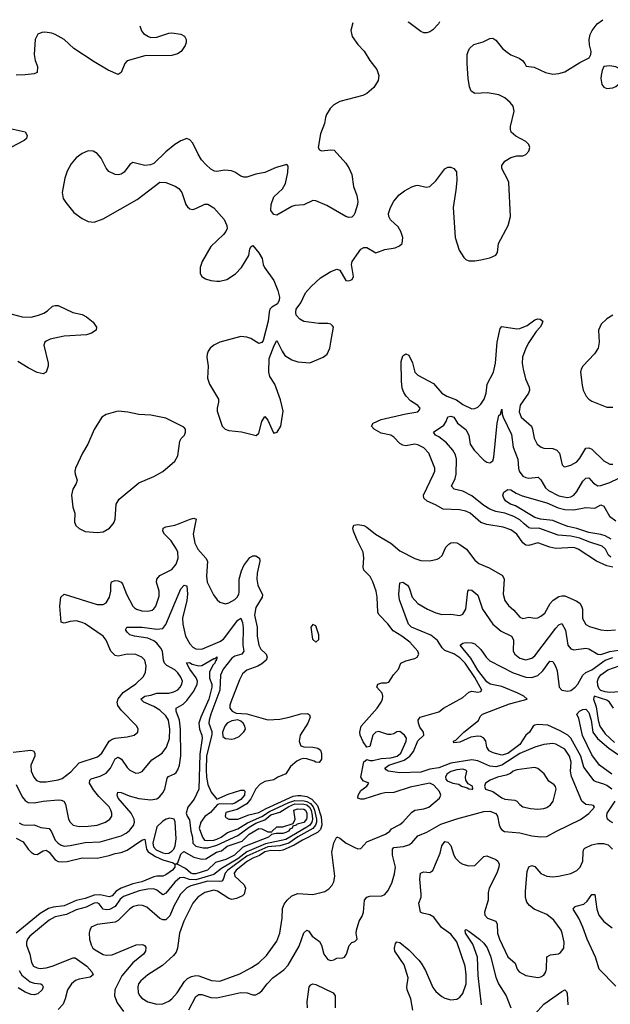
# Model space of a CAD drawing. Header units: inches. Extents: x 1771504 to 1971212, y 471788 to 643615.
# Tile 478 of 587: x 1870734 to 1874673, y 636795 to 643362. Entities that reach past the tile are written whole.
import ezdxf

# ---------------------------------------------------------------- set-up
doc = ezdxf.new("R2010")
doc.units = ezdxf.units.IN
doc.header["$MEASUREMENT"] = 0
doc.layers.add('B8673', color=7, linetype='Continuous')
doc.layers.add('B8674', color=7, linetype='Continuous')

msp = doc.modelspace()

# ---------------------------------------------------------------- linework, layer by layer
at = {"layer": 'B8673', "color": 5}
for points, elevation in [([(1870690, 638475.7), (1870808.9, 638488.9), (1870825.7, 638485.7), (1870835.3, 638470), (1870834.4, 638450), (1870808, 638390), (1870810.4, 638349.6), (1870828.1, 638310), (1870847, 638287), (1870870, 638278.4), (1870910, 638279.1), (1870990, 638292.2), (1871018.3, 638301.7), (1871076, 638344), (1871130, 638404.6), (1871254.2, 638445.8), (1871282.2, 638470), (1871330, 638548.6), (1871350, 638563.2), (1871370, 638569.5), (1871450, 638577.6), (1871497.2, 638590), (1871522.7, 638610), (1871524.5, 638630), (1871514.5, 638650), (1871410, 638755.8), (1871387.8, 638787.8), (1871384.3, 638810), (1871390, 638831), (1871424.8, 638875.2), (1871510, 638932.7), (1871560, 638980), (1871572.4, 639010), (1871578, 639050), (1871569.8, 639090), (1871550, 639110.6), (1871510, 639126.9), (1871450.1, 639129.9), (1871390, 639115.6), (1871370, 639121), (1871341.9, 639150), (1871310, 639223.1), (1871290, 639249.8), (1871170, 639332.2), (1871150, 639341.5), (1871110, 639351.6), (1871070, 639347.9), (1871030, 639335.8), (1871010, 639343.7), (1871002.6, 639450), (1871009.8, 639510), (1871030, 639530.3), (1871250, 639462.2), (1871290, 639461.8), (1871310, 639473.4), (1871332.2, 639510), (1871341.8, 639550), (1871341.2, 639590), (1871347.6, 639612.4), (1871370, 639622), (1871390, 639619.7), (1871410.8, 639610.8), (1871419.3, 639599.3), (1871446.4, 639530), (1871490, 639450.3), (1871499.8, 639439.8), (1871512.7, 639430), (1871550, 639419.8), (1871590, 639416.8), (1871616.9, 639423.1), (1871630, 639431.8), (1871641.8, 639450), (1871663.9, 639516.1), (1871663.7, 639550), (1871646.4, 639610), (1871649, 639631), (1871670, 639655), (1871750, 639695), (1871777.2, 639730), (1871790.9, 639770), (1871788.7, 639810), (1871779.9, 639830), (1871745.6, 639885.6), (1871699.1, 639930), (1871688.8, 639950), (1871692, 639970), (1871710, 639979), (1871770, 639990.2), (1871794.4, 640000)], 380), ([(1871104.3, 640000), (1871108.5, 639988.5), (1871130, 639967.3), (1871170, 639948), (1871250, 639940.5), (1871290, 639946), (1871332.7, 639970), (1871357, 640000)], 420), ([(1871904.7, 640000), (1871891.5, 639930), (1871902.6, 639870), (1871921.9, 639830), (1871976.6, 639770), (1871986.3, 639750), (1871979.7, 639650), (1871985, 639610), (1872026.6, 639526.6), (1872052.3, 639492.3), (1872070, 639477.6), (1872106.6, 639466.6), (1872130, 639471.4), (1872170, 639495.2), (1872184.1, 639510), (1872195.8, 639530), (1872197.5, 639542.5), (1872197.7, 639630), (1872214, 639686), (1872230, 639721.5), (1872270, 639773.8), (1872290, 639785.5), (1872310, 639784.9), (1872332.6, 639770), (1872335.2, 639750), (1872317.2, 639670), (1872314.7, 639630), (1872322.1, 639590), (1872353.8, 639526.2), (1872351.9, 639510), (1872310, 639440.4), (1872301.3, 639390), (1872317.9, 639310), (1872318.1, 639250), (1872328.3, 639190), (1872343, 639163), (1872377.2, 639130), (1872385.4, 639110), (1872377.5, 639090), (1872350, 639065.2), (1872323.1, 639050), (1872250, 639022.9), (1872220.3, 638999.7), (1872200.4, 638959.6), (1872142.7, 638810), (1872136.5, 638790), (1872136.5, 638770), (1872150.2, 638750.2), (1872177.2, 638737.2), (1872250, 638731.2), (1872390, 638692.6), (1872470, 638696.3), (1872531.2, 638708.8), (1872610, 638732.5), (1872654.3, 638734.3), (1872666.3, 638726.3), (1872671.9, 638710), (1872655.9, 638670), (1872603.9, 638590), (1872599.1, 638550), (1872604.1, 638530), (1872610, 638519.5), (1872630, 638511.4), (1872690.2, 638510.2), (1872723.6, 638503.6), (1872739.5, 638490), (1872748, 638468), (1872746, 638430), (1872732.5, 638407.5), (1872710, 638409), (1872697.1, 638417.1), (1872650, 638430.9), (1872630, 638433.5), (1872610, 638428.7), (1872583.5, 638416.5), (1872539.7, 638380.3), (1872510, 638331.5), (1872456, 638310), (1872428.5, 638291.5), (1872370, 638280.5), (1872337.8, 638262.2), (1872308.6, 638231.4), (1872275, 638165), (1872248, 638132), (1872185.4, 638094.6), (1872110, 638072.9), (1872103.6, 638050), (1872110, 638040.9), (1872130, 638029.6), (1872190.1, 638030.1), (1872261.9, 638058.1), (1872330, 638073.2), (1872378.7, 638101.3), (1872558.3, 638181.7), (1872590, 638188), (1872610, 638186.7), (1872650, 638180.1), (1872683.4, 638163.4), (1872720.2, 638120.2), (1872744, 638044), (1872748.3, 637990), (1872739.3, 637960.7), (1872719.8, 637940.2), (1872619.3, 637890), (1872564.1, 637855.9), (1872490, 637822.2), (1872470, 637818.8), (1872410, 637821.4), (1872370, 637810.6), (1872332.9, 637787.1), (1872288.9, 637770), (1872254.4, 637750), (1872178.4, 637690), (1872164.6, 637670), (1872169.6, 637650), (1872231, 637591), (1872239.8, 637570), (1872232.3, 637530), (1872221.1, 637518.9), (1872179.1, 637500.9), (1872150, 637494.3), (1872130, 637499.9), (1872053.8, 637550), (1872030, 637554.8), (1871970, 637541.1), (1871923.2, 637510), (1871890, 637469.8), (1871829, 637350), (1871800.9, 637270), (1871786.5, 637170), (1871778.1, 637141.9), (1871760.3, 637119.7), (1871687, 637053), (1871588, 636992), (1871541.2, 636950), (1871527.5, 636930), (1871522, 636910), (1871524.7, 636870), (1871535.5, 636850), (1871550, 636835.5), (1871590, 636810.2), (1871650, 636795), (1871690, 636797.1), (1871730, 636815), (1871750, 636830.2), (1871783.7, 636870), (1871834.4, 636945.6), (1871854.4, 636965.6), (1871879.1, 636981), (1871910, 636987.3), (1871930, 636985.3), (1872014.3, 636954.3), (1872070, 636948.6), (1872202.7, 636997.3), (1872280.7, 637039.3), (1872328.4, 637071.6), (1872380.9, 637119.1), (1872450, 637215.3), (1872469.9, 637270.1), (1872483.9, 637370), (1872487, 637433), (1872497.6, 637462.4), (1872518, 637490), (1872550, 637517.3), (1872590, 637532.9), (1872690, 637526.5), (1872770, 637547.6), (1872795.7, 637564.3), (1872818, 637590), (1872830, 637610.6), (1872835.6, 637650), (1872816, 637810), (1872828.9, 637871.1), (1872850, 637911), (1872870, 637902.4), (1872910.4, 637870), (1872970, 637840.2), (1872990, 637831.3), (1873010, 637834.6), (1873050, 637878.5), (1873174.7, 637930), (1873202.9, 637950), (1873214.3, 637965.7), (1873270, 637993.4), (1873290, 638008.8), (1873346.8, 638073.2), (1873369.9, 638090.1), (1873430, 638098.6), (1873461.6, 638110), (1873532.9, 638170), (1873542.6, 638190), (1873534.9, 638214.9), (1873496.9, 638256.9), (1873469.7, 638269.7), (1873338, 638242), (1873230, 638207.7), (1873170, 638205.3), (1873140.6, 638199.4), (1873030, 638161.7), (1873010, 638162), (1872989.8, 638170), (1872992.3, 638190), (1873010, 638221.1), (1873049.3, 638250), (1873062.7, 638270), (1873024.2, 638284.2), (1873009.9, 638309.9), (1873030, 638410.7), (1873050, 638427), (1873070, 638420.3), (1873090, 638419.7), (1873145, 638435), (1873210, 638438.6), (1873251.2, 638450), (1873276.9, 638470), (1873312.3, 638550), (1873312.9, 638570), (1873301.2, 638590), (1873270, 638613.7), (1873250, 638611.1), (1873230, 638598.5), (1873210, 638593.2), (1873190, 638595), (1873130, 638613.6), (1873110, 638609.7), (1873090.3, 638590), (1873070, 638514), (1873050, 638509.2), (1873024.1, 638544.1), (1873005.3, 638590), (1873003.5, 638610), (1873010.9, 638649.1), (1873117.4, 638770), (1873145.1, 638810), (1873153.3, 638830), (1873156.3, 638850), (1873151.2, 638870), (1873115.5, 638910), (1873122.2, 638930), (1873150, 638939.1), (1873181.4, 638938.6), (1873196.6, 638943.4), (1873227.2, 638992.8), (1873260.5, 639030), (1873277, 639070), (1873310, 639085.3), (1873370, 639100.2), (1873386, 639110), (1873395.3, 639130), (1873388.5, 639150), (1873335.4, 639210), (1873283.7, 639250), (1873225.8, 639285.8), (1873190, 639331.3), (1873130, 639394.3), (1873122.2, 639410), (1873119, 639510), (1873110.7, 639550), (1873090, 639613.3), (1873071.6, 639648.4), (1873028.9, 639690), (1873024.3, 639710), (1873029.9, 639770), (1873025.6, 639810), (1872984.2, 639890), (1872959.8, 639950), (1872955.1, 639970), (1872962.7, 639990), (1872990, 639995.6), (1873030, 639988.9), (1873050, 639977.8), (1873106.5, 639930), (1873210, 639870.2), (1873270, 639819.2), (1873370, 639769.1), (1873410, 639755.2), (1873468.4, 639751.6), (1873517.5, 639762.5), (1873532.3, 639770), (1873551, 639789), (1873576.6, 639843.4), (1873595.8, 639864.2), (1873610, 639871.7), (1873630, 639874.3), (1873650, 639871.5), (1873670, 639862), (1873714.6, 639830), (1873770, 639757.6), (1873795.4, 639735.4), (1873865.5, 639705.5), (1873953.6, 639653.6), (1873964.5, 639630), (1873958.3, 639530), (1873968.9, 639488.9), (1873993.6, 639453.6), (1874030, 639423.2), (1874070, 639376.9), (1874090, 639367.1), (1874130, 639377.4), (1874170, 639370.3), (1874190, 639372.9), (1874210, 639382.7), (1874235.9, 639404.1), (1874271.8, 639468.2), (1874290.8, 639490), (1874330, 639514.3), (1874350, 639520.1), (1874370, 639519.8), (1874445.7, 639485.7), (1874470, 639469.2), (1874481.7, 639450), (1874486.6, 639430), (1874488.3, 639368.3), (1874510, 639328.8), (1874534.1, 639314.1), (1874610, 639292.3), (1874651.7, 639288.3), (1874707.7, 639292.3)], 380), ([(1874690, 639710.5), (1874650, 639719.4), (1874580.4, 639750), (1874457.7, 639830), (1874430, 639840.6), (1874310, 639835.4), (1874270, 639844.6), (1874190, 639872.5), (1874130, 639855), (1874110, 639857.7), (1874090, 639873), (1874049.9, 639930), (1874010, 639959.9), (1873957.8, 639977.8), (1873850, 639995.4), (1873835, 640000)], 380), ([(1874676.6, 639776.6), (1874661.5, 639790), (1874641, 639830), (1874619.3, 639850), (1874530, 639878.5), (1874470, 639904.5), (1874410, 639916.2), (1874324.7, 639924.7), (1874195.1, 639970), (1874150, 639968.7), (1874130, 639972.9), (1874099.4, 640000)], 360), ([(1874678, 639898), (1874639.5, 639919.5), (1874610, 639928.5), (1874530, 639941), (1874450, 639968.5), (1874390, 639980.7), (1874342.5, 640000)], 340), ([(1870710, 638260.2), (1870750, 638178.4), (1870770, 638152.8), (1870790, 638140.2), (1870830, 638137.3), (1870890.2, 638150.2), (1870990, 638158), (1871010, 638156.9), (1871028.4, 638148.4), (1871039.2, 638130), (1871059.2, 638030), (1871070.1, 638010.1), (1871090.5, 637990), (1871130, 637980.2), (1871190, 637982.8), (1871250.4, 637989.5), (1871307.6, 638010), (1871335.1, 638030), (1871348.3, 638050), (1871348.6, 638070), (1871342.5, 638090), (1871330, 638111.7), (1871261.1, 638181.1), (1871225.6, 638225.6), (1871200.7, 638270), (1871201.4, 638290), (1871210, 638298.6), (1871270, 638316.6), (1871310, 638337.1), (1871340.8, 638370), (1871370, 638431.3), (1871390, 638442.3), (1871414.2, 638430), (1871450, 638374.3), (1871470, 638355.2), (1871510, 638335.6), (1871530, 638337.7), (1871552.2, 638347.8), (1871615.8, 638424.1), (1871685.1, 638470), (1871712.4, 638510), (1871732.9, 638567.1), (1871736.2, 638630), (1871726.4, 638690), (1871710, 638717.5), (1871670, 638757.3), (1871630, 638780.7), (1871561.3, 638810), (1871542.7, 638830), (1871569.6, 638850), (1871610, 638855.8), (1871650, 638869.2), (1871730, 638869.6), (1871762.1, 638877.9), (1871788.1, 638891.9), (1871805, 638910), (1871816, 638930), (1871819.1, 638950), (1871810, 638977.3), (1871790, 639005.7), (1871770, 639024.5), (1871714.8, 639054.8), (1871699.4, 639070), (1871692.5, 639090), (1871685.9, 639150), (1871676.7, 639170), (1871650, 639203), (1871630, 639218), (1871590, 639236), (1871499, 639250), (1871470, 639259.1), (1871450, 639277), (1871441.3, 639290), (1871442.3, 639297.7), (1871449.2, 639310), (1871469, 639311), (1871550.6, 639309.4), (1871650, 639295.7), (1871690, 639301.3), (1871710, 639327.7), (1871810, 639566.4), (1871830.5, 639590.5), (1871850, 639584.7), (1871854.3, 639530), (1871848.3, 639488.3), (1871819.3, 639370), (1871821.5, 639330), (1871841, 639250), (1871870, 639199.2), (1871890, 639176.6), (1871910, 639165.7), (1871950, 639163.6), (1872070, 639214.3), (1872093, 639230), (1872190, 639356.3), (1872210, 639370.3), (1872220.5, 639340.5), (1872225.4, 639305.4), (1872222.4, 639190), (1872228.7, 639150), (1872215.3, 639130), (1872170, 639116.6), (1872150, 639104.3), (1872090.6, 639030), (1872074.1, 638990), (1872069.7, 638890), (1872008.8, 638730), (1871997.7, 638690), (1871995.5, 638670), (1872014.6, 638614.6), (1872014.9, 638594.9), (1871979.4, 638450), (1871977.6, 638357.6), (1871979.7, 638310), (1871990, 638259.5), (1872010.3, 638210), (1872050, 638163), (1872123.6, 638196.4), (1872210, 638223.9), (1872230, 638222.3), (1872235.3, 638215.3), (1872234.2, 638190), (1872210, 638161.3), (1872170, 638135.9), (1872150, 638129.7), (1872068.5, 638131.5), (1872052.7, 638127.3), (1872005.7, 638074.3), (1871970, 638047.3), (1871942.5, 638010), (1871930.8, 637970), (1871953, 637910), (1871967.8, 637890), (1871986.1, 637886.1), (1872029.6, 637890), (1872050, 637896.7), (1872078.1, 637910), (1872120.1, 637939.9), (1872190, 637964.3), (1872254.6, 638005.4), (1872350, 638047.2), (1872399.9, 638080.1), (1872530, 638140), (1872570, 638152.8), (1872631.3, 638151.3), (1872650, 638147.9), (1872674.5, 638134.5), (1872692.5, 638112.5), (1872701.4, 638090), (1872713.1, 638030), (1872712.6, 638010), (1872706.6, 637990), (1872690, 637966.6), (1872590, 637910.5), (1872530, 637870.4), (1872470, 637850.8), (1872390, 637845.9), (1872250, 637782.5), (1872123, 637690), (1872104.7, 637670), (1872092.1, 637627.9), (1872083.1, 637616.9), (1872066.5, 637613.5), (1871990, 637615.8), (1871876, 637584), (1871848.6, 637571.4), (1871806.9, 637530), (1871761.6, 637450), (1871735, 637385), (1871710, 637358.8), (1871690, 637357.2), (1871670, 637366), (1871582.5, 637442.5), (1871553.7, 637453.7), (1871530, 637455.6), (1871493.7, 637446.3), (1871470, 637432), (1871390, 637353.7), (1871370, 637341.6), (1871250, 637327.6), (1871211.3, 637308.7), (1871201.7, 637290), (1871198.5, 637270), (1871200.7, 637230), (1871210.2, 637190.2), (1871223.1, 637170), (1871237.9, 637157.9), (1871290, 637127.5), (1871310, 637122), (1871350, 637125.3), (1871510.2, 637190.2), (1871552.8, 637192.8), (1871567.4, 637187.4), (1871576.3, 637176.3), (1871574, 637150), (1871559.6, 637130), (1871488.1, 637071.9), (1871415.1, 636984.9), (1871368.6, 636890), (1871366.7, 636850), (1871383.8, 636803.8), (1871426.1, 636746.1)], 360), ([(1871862, 636758), (1871910, 636845.5), (1871930, 636859.3), (1871950, 636859.1), (1872010, 636840.1), (1872050, 636837.5), (1872210, 636873.5), (1872250.9, 636870.9), (1872290, 636858), (1872310, 636857.6), (1872330, 636868.2), (1872350, 636885.3), (1872384.1, 636930), (1872422.2, 636970), (1872495.5, 637024.5), (1872524.4, 637055.6), (1872598.5, 637181.5), (1872629.1, 637270.9), (1872650, 637288), (1872661.6, 637281.6), (1872685.3, 637250), (1872734.3, 637214.3), (1872748, 637188), (1872763, 637130), (1872790, 637093.4), (1872810, 637085.6), (1872830, 637090.3), (1872850, 637102.4), (1872890, 637104.1), (1872899.7, 637110), (1872914, 637130), (1872932.3, 637187.7), (1872950, 637206), (1872970, 637213.4), (1872984.5, 637230), (1872978.7, 637270), (1872981.3, 637290), (1872998.4, 637350), (1873018, 637382), (1873028, 637410), (1873033.6, 637490), (1873050, 637508.2), (1873070, 637516.4), (1873150, 637518.7), (1873170, 637526.7), (1873190, 637550.5), (1873216.4, 637603.6), (1873234.5, 637665.5), (1873240.2, 637710), (1873219.8, 637790), (1873221, 637830), (1873230, 637840.3), (1873292.9, 637847.1), (1873330, 637858), (1873348.3, 637871.7), (1873390, 637917.6), (1873450, 637943.6), (1873543.1, 637996.9), (1873650, 638032.7), (1873830, 638081.2), (1873870, 638082.5), (1873910, 638066.9), (1873921.3, 638050), (1873932.3, 637992.3), (1873941.3, 637970), (1873950, 637958), (1873967.1, 637947.1), (1874070, 637938.6), (1874150, 637918.3), (1874208.9, 637911.1), (1874250, 637913.4), (1874313.3, 637950), (1874473.3, 638026.7), (1874530, 638067.2), (1874567, 638110), (1874560.2, 638120.2), (1874550, 638123.6), (1874510, 638126.4), (1874483.1, 638150), (1874413.2, 638313.2), (1874407.4, 638350), (1874412.7, 638410), (1874400.5, 638450), (1874370, 638495.4), (1874310, 638529.9), (1874290, 638533), (1874230, 638526.8), (1874169.7, 638510.3), (1874070, 638467), (1873950, 638390.5), (1873910, 638379), (1873870, 638382.7), (1873790, 638419.3), (1873750, 638424.1), (1873610, 638403.9), (1873530, 638371.6), (1873470, 638363.9), (1873410, 638343.1), (1873270, 638339.2), (1873191.6, 638350), (1873177.6, 638357.6), (1873169.9, 638370), (1873194.9, 638390), (1873297.7, 638422.3), (1873335.7, 638450), (1873359.5, 638480.5), (1873390, 638551.7), (1873429.5, 638590), (1873426.6, 638610), (1873403, 638643), (1873393.6, 638670), (1873392, 638690), (1873406, 638710), (1873530, 638744.9), (1873561.2, 638770), (1873690, 638840.9), (1873730, 638876.5), (1873750, 638882.8), (1873790, 638875.5), (1873810, 638880.3), (1873816.2, 638890), (1873770, 638974.9), (1873703.9, 639070), (1873670, 639105.9), (1873630, 639132.3), (1873570, 639153.7), (1873551.4, 639171.4), (1873520.8, 639220.9), (1873476.4, 639256.4), (1873347.8, 639310), (1873327.1, 639330), (1873267.2, 639492.8), (1873262.3, 639530), (1873270, 639606), (1873290, 639610.3), (1873320.3, 639590), (1873332.2, 639572.2), (1873352.6, 639510), (1873388.4, 639468.4), (1873454, 639430), (1873510, 639406.2), (1873550, 639395.5), (1873610, 639396.8), (1873670, 639388.2), (1873690, 639396), (1873710, 639430.7), (1873722, 639550), (1873730, 639559.5), (1873750, 639556.1), (1873790, 639523.1), (1873821.4, 639430), (1873890, 639329.2), (1873944.4, 639284.4), (1874014.3, 639250), (1874026.5, 639226.5), (1874026, 639150), (1874036.5, 639130), (1874070, 639102.2), (1874110, 639092.6), (1874150, 639104), (1874170, 639118.4), (1874310, 639303), (1874330, 639326.4), (1874350, 639334.3), (1874373.3, 639290), (1874390.1, 639190.1), (1874410, 639166), (1874430, 639157.8), (1874510, 639169.4), (1874530, 639165.5), (1874590, 639130.4), (1874610, 639128.5), (1874670, 639148.1), (1874814.7, 639170)], 360), ([(1874682.8, 638230), (1874650, 638253.4), (1874630, 638263.8), (1874577.6, 638277.6), (1874565.6, 638285.6), (1874496.3, 638376.3), (1874476.8, 638450), (1874410, 638569.2), (1874390, 638589.2), (1874339.5, 638619.5), (1874257.1, 638657.1), (1874190, 638661.5), (1874170, 638657.2), (1874159.3, 638650), (1874134, 638610), (1874110, 638588.9), (1874070, 638527.4), (1873990, 638468.3), (1873950, 638457), (1873890.9, 638470.9), (1873865.6, 638485.6), (1873848.8, 638510), (1873842.4, 638550), (1873829.2, 638570), (1873810, 638580.6), (1873790, 638583.7), (1873742.9, 638577.1), (1873670, 638543.7), (1873630, 638538), (1873627, 638550), (1873643.8, 638556.2), (1873696.1, 638610), (1873793, 638687), (1873805.8, 638714.2), (1873819.7, 638730), (1874000.4, 638799.6), (1874118, 638830), (1874096.1, 638850), (1874055.9, 638870), (1873950, 638913.8), (1873870.9, 638930), (1873850, 638944.8), (1873790, 639023.9), (1873743.1, 639103.1), (1873672.7, 639190), (1873690, 639203), (1873710, 639208.2), (1873750, 639206), (1873770, 639199.3), (1873810, 639160.4), (1873844, 639110), (1873870, 639085.5), (1874025.2, 639005.2), (1874110, 638977.5), (1874150, 638974.2), (1874190, 638988.1), (1874221.8, 639018.2), (1874270, 639083.2), (1874290, 639080.9), (1874308.4, 639050), (1874319.1, 639019.1), (1874332, 638910), (1874350, 638889.5), (1874390, 638882.1), (1874410, 638887.2), (1874438.5, 638910), (1874455.3, 638930), (1874490, 638989.1), (1874510, 639006.7), (1874550, 639024.5), (1874639.1, 639090), (1874690, 639107.4)], 340), ([(1870730, 638005), (1870750, 637993.6), (1870770, 637988.9), (1870830.8, 637990.8), (1870874.4, 637974.4), (1870930, 637968.1), (1870945.5, 637945.5), (1870970.8, 637890), (1870990, 637868.8), (1871010, 637855.9), (1871030, 637850.1), (1871070, 637853.2), (1871170, 637873), (1871270, 637878.2), (1871410, 637917.8), (1871444, 637936), (1871465.9, 637954.1), (1871492.8, 637987.2), (1871499.2, 638010), (1871497.8, 638030), (1871477.6, 638070), (1871391.5, 638170), (1871384.9, 638190), (1871389.8, 638210), (1871410, 638207.5), (1871465, 638185), (1871530, 638168.3), (1871610, 638158.4), (1871650, 638165.4), (1871670, 638180.2), (1871690, 638204.7), (1871702, 638230), (1871717.9, 638302.1), (1871726.4, 638313.6), (1871767.7, 638332.3), (1871778.4, 638341.6), (1871790, 638357.4), (1871799.6, 638390), (1871808.1, 638451.9), (1871805.9, 638630), (1871799.3, 638690), (1871778.3, 638750), (1871778.2, 638770), (1871824.1, 638795.9), (1871850, 638821.9), (1871896.5, 638883.5), (1871918.9, 638930), (1871919.1, 638950), (1871911.2, 638971.2), (1871868.9, 639030), (1871846.8, 639073.2), (1871866.1, 639073.9), (1871884.2, 639064.1), (1871930, 639052.2), (1871950, 639055), (1872030, 639101.7), (1872038.9, 639101.1), (1872050, 639111.6), (1872050, 639098), (1872044.7, 639095.3), (1872048.2, 639090), (1872038, 639082), (1872034.8, 639070), (1872022.8, 639057.2), (1872001.2, 639010), (1872000.7, 638970), (1872014.9, 638930), (1872015.4, 638910), (1871995.2, 638830), (1871942.6, 638710), (1871929.8, 638670), (1871932.8, 638630), (1871948.8, 638590), (1871951.2, 638570), (1871936.2, 638463.8), (1871928.3, 638230), (1871896.8, 638163.2), (1871856.4, 638110), (1871844.5, 638070), (1871850.2, 638050.2), (1871866, 638026), (1871874.7, 637950), (1871887.1, 637910), (1871890, 637868.6), (1871908.4, 637848.4), (1871957.2, 637837.2), (1871990, 637837.8), (1872050, 637856.2), (1872190, 637919.6), (1872264.9, 637975.1), (1872310, 638002.3), (1872370, 638024.5), (1872410, 638057.5), (1872470, 638076.4), (1872530, 638114.1), (1872570, 638131), (1872630, 638129.9), (1872650, 638124), (1872667.5, 638110), (1872677.5, 638090), (1872685.2, 638054.8), (1872686.8, 638030), (1872682, 638010), (1872668.4, 637990), (1872650, 637976), (1872510, 637892.9), (1872374.4, 637865.6), (1872248.9, 637811.1), (1872190, 637764.7), (1872079.2, 637700.8), (1872030, 637661.2), (1871910, 637624.9), (1871867.2, 637627.2), (1871830, 637639.9), (1871802.7, 637637.3), (1871770, 637609.4), (1871710, 637534.7), (1871690, 637525.8), (1871650, 637556.4), (1871630, 637564.1), (1871590, 637562.5), (1871530.7, 637550.7), (1871426.6, 637513.4), (1871405.2, 637494.8), (1871370, 637446.6), (1871333, 637427), (1871310, 637424.4), (1871291.1, 637430), (1871264.3, 637464.3), (1871250, 637471), (1871230, 637469.5), (1871177.1, 637442.9), (1871110, 637424.8), (1871046.1, 637393.9), (1870970, 637378.4), (1870930, 637356), (1870802.7, 637250), (1870787.3, 637230), (1870779.8, 637210), (1870780.1, 637190), (1870801, 637130), (1870813.6, 637073.6), (1870827.5, 637050), (1870850, 637037.5), (1870870, 637033.1), (1870910, 637036.9), (1870950, 637048.5), (1871090, 637105.1), (1871103.6, 637103.6), (1871181.2, 637050), (1871216.1, 637010), (1871224.4, 636990), (1871204.7, 636975.3), (1871130, 636962.8), (1871107.5, 636952.5), (1871078.9, 636930), (1871052.4, 636890), (1871038.2, 636830), (1871024.6, 636795.4), (1870990, 636760.3)], 340), ([(1874770, 638881.1), (1874670, 638874.1), (1874638, 638878), (1874610, 638887.8), (1874599.3, 638899.3), (1874590, 638920.8), (1874588.5, 638950), (1874594.4, 638970), (1874608.8, 638991.2), (1874655.2, 639024.8), (1874770, 639066.3)], 320), ([(1874693.7, 638770), (1874668.5, 638810), (1874650, 638822.9), (1874565.7, 638850), (1874559.8, 638830), (1874578.5, 638778.5), (1874592, 638690), (1874604, 638650), (1874639.4, 638599.4), (1874700.6, 638540.6)], 340), ([(1874682.5, 638330), (1874601.5, 638390), (1874550, 638458.4), (1874486.7, 638586.7), (1874461.9, 638701.9), (1874449.7, 638730), (1874468.3, 638750), (1874490, 638760.9), (1874510, 638762.2), (1874530, 638741.2), (1874544.5, 638690), (1874556.1, 638610), (1874586.7, 638566.7), (1874663.4, 638503.4), (1874770, 638428.7)], 320), ([(1874690, 638004.8), (1874670, 638015.1), (1874655, 638030), (1874648.7, 638050), (1874651.9, 638070), (1874706.3, 638150)], 340), ([(1870710, 637903.3), (1870758, 637878), (1870790.1, 637830), (1870810, 637809.1), (1870830, 637796.9), (1870850, 637793.5), (1870890, 637818.3), (1870910, 637823.7), (1870930, 637808.7), (1870970, 637758.6), (1870990, 637747.9), (1871010, 637744.1), (1871050, 637747.8), (1871150, 637771.1), (1871250, 637770.1), (1871330, 637786.9), (1871370, 637801.2), (1871410, 637806.5), (1871450, 637823.1), (1871550, 637890.1), (1871570, 637895.2), (1871579.4, 637830), (1871591.1, 637811.1), (1871639.4, 637779.4), (1871690, 637757.5), (1871758.1, 637738.1), (1871769.2, 637730), (1871768.8, 637710), (1871754, 637690), (1871710, 637657.3), (1871690, 637648.6), (1871650, 637649.4), (1871630, 637644.8), (1871550, 637612.1), (1871490, 637597.1), (1871410, 637569.4), (1871378.6, 637550), (1871350, 637519.1), (1871330, 637510.6), (1871270, 637523.6), (1871230, 637522.3), (1871170, 637499.7), (1871110, 637487), (1871030, 637452.4), (1870958.1, 637441.9), (1870927, 637433), (1870870, 637400.1), (1870710.1, 637270)], 320), ([(1873356.3, 636756.3), (1873343.4, 636830), (1873319, 636890), (1873316.2, 636910), (1873324.2, 636970), (1873297.5, 637057.5), (1873235.8, 637150), (1873233.6, 637170), (1873240.8, 637199.2), (1873250, 637210.4), (1873270, 637206.4), (1873330, 637157.3), (1873395, 637090), (1873411.7, 637070), (1873440.2, 637020.2), (1873490, 636907.6), (1873510, 636879.1), (1873550, 636846), (1873570, 636835.5), (1873610, 636824.9), (1873650, 636828.9), (1873670, 636841.1), (1873690, 636866.7), (1873711.7, 636930), (1873712.1, 636990), (1873705.7, 637050), (1873650, 637211.8), (1873610, 637261.7), (1873547.7, 637307.7), (1873495.9, 637375.9), (1873470, 637390.6), (1873421.4, 637401.4), (1873406.9, 637410), (1873396.5, 637470), (1873410.6, 637510), (1873412.2, 637530), (1873401.7, 637630), (1873407.1, 637670), (1873430, 637677.3), (1873470, 637674.6), (1873490, 637686.7), (1873538.2, 637801.8), (1873550, 637850.6), (1873570, 637880.3), (1873590, 637875.6), (1873610, 637854.4), (1873629.3, 637790), (1873641.6, 637770), (1873670, 637739.6), (1873690, 637728.8), (1873730, 637718.7), (1873770, 637720.4), (1873830, 637780.4), (1873850, 637784.4), (1873910, 637759.5), (1873923, 637750), (1873932.2, 637730), (1873928.4, 637708.4), (1873916.5, 637670), (1873865.3, 637570), (1873858.7, 637538.7), (1873858.9, 637490), (1873833.7, 637410), (1873836.4, 637390), (1873854.8, 637370), (1873910.4, 637350), (1873918.5, 637330), (1873920.6, 637270), (1873934, 637230), (1873990, 637110.4), (1874039, 637070), (1874051.4, 637030), (1874065.3, 637010), (1874110, 636987.6), (1874190, 636974), (1874210, 636977.1), (1874230, 636988), (1874243.6, 637010), (1874248, 637032), (1874249.7, 637110.2), (1874274.7, 637125.3), (1874327.8, 637132.2), (1874341, 637139), (1874362, 637170), (1874365.3, 637210), (1874352.8, 637270), (1874344.2, 637290), (1874296.8, 637356.8), (1874250, 637393.3), (1874164.7, 637430), (1874133.8, 637453.8), (1874115.8, 637475.8), (1874107.9, 637507.9), (1874106.6, 637550), (1874118.7, 637681.3), (1874128.8, 637711.2), (1874150, 637721.3), (1874170, 637714), (1874210, 637666.9), (1874250, 637648.2), (1874290, 637645.8), (1874328, 637650), (1874410, 637666.3), (1874450, 637687), (1874472.4, 637710), (1874489.7, 637750), (1874491, 637810), (1874496.9, 637830), (1874503.3, 637836.7), (1874550, 637858.9), (1874590, 637867.5), (1874627.4, 637867.4), (1874657.7, 637857.7), (1874687.2, 637830)], 340), ([(1874710, 636915.7), (1874599.6, 637030), (1874574.9, 637110), (1874519, 637230), (1874489.4, 637309.4), (1874462.4, 637370), (1874425.7, 637430), (1874435.6, 637444.4), (1874446, 637450), (1874497.3, 637462.7), (1874518, 637482), (1874550, 637526.4), (1874570, 637526), (1874583.8, 637430), (1874595.8, 637390), (1874630, 637347.4), (1874684.9, 637304.9)], 320), ([(1873813.2, 636790), (1873792.6, 636987.4), (1873788, 637110), (1873755.8, 637195.8), (1873706.5, 637270), (1873705.6, 637290), (1873710, 637292.6), (1873730, 637282.6), (1873800.9, 637230), (1873830, 637202.4), (1873851.9, 637171.9), (1873874.9, 637114.9), (1873910, 636975.3), (1873928, 636930), (1873979, 636850), (1874009.4, 636770)], 320), ([(1870730, 637019.3), (1870749.5, 636989.5), (1870804.4, 636944.4), (1870830, 636934.6), (1870874.8, 636930), (1870884.2, 636924.2), (1870890.2, 636910), (1870883.2, 636890), (1870854.9, 636865.1), (1870830, 636858.4), (1870810, 636859.4), (1870770, 636874.9), (1870724.9, 636904.9)], 320), ([(1872653.8, 636770), (1872652.3, 636810), (1872664.7, 636910), (1872675.1, 636924.9), (1872690, 636930.2), (1872710, 636926.7), (1872825.5, 636870), (1872838.9, 636850), (1872839.1, 636770)], 340), ([(1874170, 636729.4), (1874230, 636796), (1874350, 636880.7), (1874370, 636890.2), (1874380.2, 636880.2), (1874386, 636866), (1874388.6, 636790)], 320)]:
    msp.add_lwpolyline(points, dxfattribs=dict(at, elevation=elevation))
for points, elevation in [([(1872690, 639328.7), (1872676, 639310), (1872686.7, 639230), (1872710, 639210.6), (1872730, 639227.7), (1872730, 639258), (1872710, 639318)], 420), ([(1872190, 638691.1), (1872150, 638684.9), (1872118.4, 638670), (1872101.8, 638650), (1872087.8, 638610), (1872090, 638581.6), (1872107.5, 638567.5), (1872150, 638562.3), (1872170, 638567), (1872198.2, 638581.8), (1872228.9, 638611.1), (1872239.2, 638630), (1872236, 638650), (1872224.4, 638670), (1872210, 638683.2)], 380), ([(1873690, 638362.3), (1873650, 638357.4), (1873610, 638348.4), (1873582.8, 638330), (1873573, 638310), (1873576.3, 638296.3), (1873585.5, 638285.5), (1873622, 638270), (1873662, 638262), (1873681, 638250), (1873718.8, 638238.8), (1873730, 638231.3), (1873750, 638229), (1873755.3, 638230), (1873754, 638250), (1873726, 638266), (1873709.2, 638289.2), (1873706.6, 638310), (1873715.6, 638350), (1873710, 638355.1)], 380), ([(1874170, 638373.2), (1874150, 638372.2), (1874050, 638358.4), (1874025.7, 638350), (1874006.3, 638333.7), (1873978, 638322), (1873920.7, 638310), (1873870.7, 638290), (1873840.5, 638270), (1873834.4, 638250), (1873841.6, 638230), (1873890, 638214.3), (1873950, 638171.5), (1873970, 638162.6), (1874036.9, 638156.9), (1874050, 638150.4), (1874070, 638126.7), (1874090, 638111.8), (1874141, 638101), (1874190, 638096.9), (1874230, 638100.8), (1874250, 638107.7), (1874274, 638126), (1874291.1, 638150), (1874311.1, 638228.9), (1874308.1, 638248.1), (1874299.4, 638259.4), (1874262.5, 638282.5), (1874232.3, 638332.3), (1874190, 638367.3)], 380), ([(1872490, 637934.3), (1872445.5, 637934.5), (1872413.2, 637926.8), (1872392.6, 637910), (1872233.1, 637846.9), (1872220.2, 637839.8), (1872167.3, 637790), (1872110, 637760.7), (1872040.6, 637739.4), (1871987.5, 637690), (1871910, 637665.5), (1871890, 637664.5), (1871876.5, 637670), (1871840, 637699.9), (1871790, 637726.4), (1871774, 637730), (1871790, 637738), (1871810, 637794.9), (1871830, 637813.5), (1871895.4, 637775.4), (1871950, 637761.5), (1871975.3, 637764.7), (1872047.9, 637810), (1872081.1, 637818.9), (1872119, 637850), (1872218.4, 637881.6), (1872265.6, 637930), (1872330, 637967.6), (1872350, 637964.1), (1872390, 637945.8), (1872416.1, 637943.9), (1872417.6, 637950), (1872450, 637978.5), (1872490, 637978.5), (1872559.1, 638000.9), (1872570.7, 638029.3), (1872563.2, 638090), (1872590, 638098.3), (1872630, 638096.1), (1872640.5, 638090), (1872650.2, 638070), (1872650, 638039.5), (1872648, 638030), (1872630, 638007.4), (1872583.7, 637996.3), (1872577.6, 637990), (1872556.7, 637983.3), (1872551.6, 637970), (1872536.5, 637963.5), (1872526.2, 637950), (1872510, 637941.5)], 320), ([(1871735.5, 638035.5), (1871712, 638030), (1871690, 638015.5), (1871650, 637977.2), (1871623.2, 637870), (1871625.7, 637845.7), (1871645, 637825), (1871690, 637803.8), (1871710, 637799.5), (1871730, 637802.3), (1871750, 637815.7), (1871761.6, 637830), (1871771.6, 637851.6), (1871777.1, 637897.1), (1871771.3, 638011.3), (1871763.6, 638030)], 340)]:
    msp.add_lwpolyline(points, close=True, dxfattribs=dict(at, elevation=elevation))
at = {"layer": 'B8674', "color": 5}
for points, elevation in [([(1872954.9, 643340.1), (1872942.8, 643290), (1872950.5, 643250), (1872990, 643195.5), (1873032.4, 643152.4), (1873070.2, 643090.2), (1873114.9, 643030), (1873128.8, 642990), (1873124.8, 642955.2), (1873096.4, 642910), (1873050, 642869.7), (1873023.2, 642856.8), (1872870, 642816.8), (1872830, 642793.5), (1872805.7, 642770), (1872780.3, 642730), (1872773.1, 642710), (1872766, 642670), (1872739.8, 642600.2), (1872724.4, 642510), (1872733.2, 642493.2), (1872748, 642488.1), (1872810, 642494.6), (1872830.6, 642490.6), (1872910, 642403.8), (1872931.3, 642370), (1872949, 642330), (1872959.3, 642250), (1872983.1, 642190), (1872989.6, 642150), (1872987.5, 642130), (1872968.2, 642071.8), (1872962.5, 642057.5), (1872950, 642044.2), (1872930, 642042.6), (1872910, 642049.9), (1872781.8, 642121.8), (1872710, 642154.4), (1872690, 642155.8), (1872630, 642127.2), (1872570, 642122.2), (1872550, 642114.7), (1872450, 642057.4), (1872430, 642061.5), (1872409.9, 642089.9), (1872410.5, 642130), (1872430, 642179.2), (1872486.8, 642233.2), (1872506.5, 642270), (1872523.3, 642343.3), (1872525.1, 642385.1), (1872516.1, 642396.1), (1872445, 642375), (1872370, 642343.5), (1872310, 642331.8), (1872250, 642311.6), (1872230, 642311.6), (1872210, 642318.7), (1872170, 642345.1), (1872146.7, 642353.3), (1872102.4, 642357.6), (1872050, 642349.4), (1872032.5, 642352.5), (1872010, 642365.2), (1871974.9, 642394.9), (1871946.5, 642426.5), (1871923.8, 642463.8), (1871890, 642539), (1871870, 642561.2), (1871850, 642569.3), (1871810, 642554.5), (1871770, 642529.5), (1871710, 642479.6), (1871630, 642403.6), (1871606.4, 642393.6), (1871570, 642389.7), (1871490, 642409.7), (1871470, 642396.9), (1871430, 642344.2), (1871410, 642331.2), (1871392.7, 642327.3), (1871370, 642329.7), (1871327.8, 642350), (1871310.8, 642370.8), (1871278.7, 642438.7), (1871250, 642469.7), (1871224.1, 642484.1), (1871190, 642486), (1871150, 642469.8), (1871110, 642440.4), (1871078.8, 642401.2), (1871050, 642352), (1871034.6, 642305.4), (1871017.6, 642210), (1871024.7, 642170), (1871041.5, 642141.5), (1871095, 642075), (1871150, 642035.3), (1871190, 642015.3), (1871230, 642010.3), (1871290, 642032.7), (1871516.9, 642163.1), (1871670, 642278), (1871710, 642274.9), (1871770.4, 642250.4), (1871794.9, 642234.9), (1871815.5, 642210), (1871842, 642130), (1871852.8, 642112.8), (1871870, 642100.7), (1871890, 642096.3), (1871910, 642102), (1871970, 642130.7), (1871990, 642130.6), (1872030, 642106.4), (1872097, 642030), (1872116.4, 641990), (1872117.1, 641970), (1872108.5, 641950), (1872092.7, 641930), (1872010, 641849.7), (1871950.3, 641750), (1871937.8, 641710), (1871938.7, 641670), (1871949.2, 641649.2), (1871973.9, 641633.9), (1872010, 641622.6), (1872050, 641617.4), (1872070, 641617.4), (1872115.1, 641630), (1872173.2, 641666.8), (1872213.3, 641710), (1872262.9, 641790), (1872270, 641834), (1872278, 641850), (1872290, 641856), (1872330, 641807.3), (1872350.3, 641770), (1872357.6, 641730), (1872366, 641710), (1872430, 641622.8), (1872455.6, 641555.6), (1872466.4, 641510), (1872464.9, 641490), (1872453.3, 641466.7), (1872415.1, 641444.9), (1872403.1, 641430), (1872397, 641410), (1872392, 641350), (1872358.3, 641221.7), (1872350, 641209.3), (1872330, 641202.7), (1872276.4, 641236.4), (1872250, 641244.7), (1872210, 641247.8), (1872070, 641211.6), (1872030, 641191.8), (1872004.9, 641170), (1871990.7, 641150), (1871984.9, 641130), (1871983, 641110), (1871990.3, 641050), (1871986, 640970), (1872000.3, 640930), (1872059.3, 640830), (1872060.5, 640810), (1872050.8, 640770), (1872050.8, 640750), (1872084.9, 640650), (1872104, 640630), (1872130, 640622), (1872213.9, 640613.9), (1872311.6, 640588.4), (1872330, 640604.7), (1872350, 640681), (1872370, 640716), (1872390, 640690.7), (1872424.9, 640610), (1872430, 640604), (1872452, 640610), (1872474.7, 640650), (1872492.1, 640750), (1872473.3, 640826.7), (1872435.8, 640930), (1872402.8, 640982.8), (1872395.4, 641010), (1872398.9, 641101.1), (1872431.8, 641188.2), (1872450, 641222), (1872484.2, 641150), (1872503.1, 641123.1), (1872550, 641092.4), (1872590, 641078.8), (1872670, 641073.6), (1872759, 641110), (1872783.7, 641130), (1872801.6, 641170), (1872810, 641211.3), (1872826.9, 641310), (1872820.6, 641320.6), (1872810, 641331.7), (1872790, 641335.3), (1872730, 641336.1), (1872628.1, 641348.1), (1872603.5, 641363.5), (1872578.9, 641390), (1872575.3, 641410), (1872578.7, 641430), (1872610, 641472.2), (1872641, 641539), (1872677.6, 641582.4), (1872741, 641639), (1872810, 641681.8), (1872850, 641697.3), (1872870, 641692), (1872910, 641622), (1872930, 641620.3), (1872952, 641630), (1872959.7, 641650), (1872947.8, 641730), (1872951.1, 641750), (1873010, 641831.4), (1873030, 641841.8), (1873050, 641841.8), (1873110, 641807.3), (1873170, 641829.2), (1873238.9, 641841.1), (1873267.1, 641852.9), (1873285.1, 641870), (1873288.3, 641910), (1873276.8, 641950), (1873259.1, 641979.1), (1873206.6, 642026.6), (1873196, 642050), (1873193.5, 642070), (1873208, 642110), (1873229.4, 642150.6), (1873265.3, 642194.7), (1873299.4, 642220.6), (1873350, 642247.2), (1873375.3, 642255.3), (1873390, 642257.6), (1873444.1, 642244.1), (1873470, 642248.2), (1873510, 642286), (1873570, 642368), (1873590, 642378.4), (1873610, 642378.4), (1873630.3, 642370.3), (1873646.7, 642346.7), (1873650.3, 642290.3), (1873643.8, 642223.8), (1873624.5, 642110), (1873638.8, 641910), (1873664.6, 641824.6), (1873695.9, 641775.9), (1873710, 641762.4), (1873730, 641753.7), (1873770, 641753.4), (1873810, 641760.9), (1873870, 641773.7), (1873909.7, 641790.3), (1873920.7, 641810), (1873928.3, 641870), (1873991.6, 641988.4), (1874007.7, 642050), (1873995.1, 642275.1), (1873990, 642294.5), (1873949.6, 642370), (1873949.6, 642390), (1873970, 642418.4), (1874010, 642443.1), (1874050, 642452.7), (1874090, 642454), (1874110, 642462.8), (1874130, 642484.7), (1874137, 642510), (1874129.4, 642530), (1874109.3, 642550), (1874043.9, 642583.9), (1874012.4, 642612.4), (1874006.6, 642630), (1874007.1, 642650), (1874032.2, 642752.2), (1874025.2, 642785.2), (1874006, 642810), (1873970, 642839.7), (1873930, 642859.6), (1873853.9, 642873.9), (1873769.7, 642869.7), (1873744, 642884), (1873732.9, 642912.9), (1873726, 642970), (1873719.3, 643070), (1873719, 643130), (1873724, 643150), (1873734, 643170), (1873762.9, 643197.1), (1873824.8, 643215.2), (1873870, 643236), (1873890, 643238), (1873910, 643224.7), (1873954.9, 643170), (1873984.4, 643144.4), (1874010, 643128.4), (1874066, 643106), (1874087.7, 643090), (1874103, 643070), (1874110.8, 643050.8), (1874164.9, 643044.9), (1874241, 643010), (1874290, 642997.6), (1874330, 643002.4), (1874370, 643014.9), (1874470, 643076.4), (1874531.8, 643108.2), (1874543.7, 643130), (1874544.5, 643150), (1874533.5, 643193.5), (1874531.1, 643230), (1874538, 643262), (1874551.2, 643290), (1874586.1, 643333.9), (1874622.8, 643361.8)], 420), ([(1873533, 643347.6), (1873526.1, 643333.9), (1873490, 643294.5), (1873470, 643280.9), (1873450, 643274.5), (1873430, 643274.5), (1873410, 643282.9), (1873330, 643342.4), (1873324.6, 643344.9)], 420), ([(1871535.1, 643321.5), (1871546.4, 643286.4), (1871559.3, 643270), (1871593.4, 643250), (1871610, 643243.6), (1871650, 643244.9), (1871730, 643272.2), (1871750, 643274), (1871810, 643264.9), (1871833, 643253), (1871844.7, 643230), (1871844.7, 643210), (1871838, 643190), (1871811, 643150), (1871786.4, 643133.6), (1871750, 643123.7), (1871570, 643120.4), (1871452.2, 643087.8), (1871434.6, 643070), (1871411.3, 643008.7), (1871390, 642997), (1871324.7, 643024.7), (1871230, 643079.7), (1871096, 643170), (1871030, 643229.6), (1870970, 643263.5), (1870948.5, 643271.5), (1870902, 643278), (1870883, 643277), (1870854.8, 643265.2), (1870837.3, 643230), (1870830.3, 643130), (1870837.8, 643090), (1870853.8, 643050), (1870850.3, 643009.7), (1870830, 643000.7), (1870770, 642993.6), (1870710, 642992.6)], 380), ([(1870670, 642637.1), (1870770, 642614.5), (1870785.2, 642590), (1870779.2, 642570), (1870765, 642555), (1870676.1, 642510)], 380), ([(1870650, 641406.8), (1870750, 641378.9), (1870810, 641377.4), (1870860.9, 641390), (1870895.1, 641404.9), (1870919.8, 641420.2), (1870952.3, 641450), (1870970, 641455.9), (1870990, 641455.8), (1871088.8, 641408.8), (1871150, 641396.3), (1871179.7, 641379.7), (1871224.7, 641344.7), (1871245.7, 641310), (1871245.5, 641290), (1871214, 641270), (1871180.1, 641259.9), (1871030, 641250.4), (1870937.1, 641230), (1870910, 641217.3), (1870902.2, 641210), (1870896.1, 641190), (1870923.5, 641070), (1870924.2, 641050), (1870911.6, 641010), (1870890, 640999.8), (1870850, 641009.1), (1870790, 641040.2), (1870721.6, 641081.6)], 380), ([(1873835, 640000), (1873810, 640007.6), (1873738.5, 640070), (1873710, 640084.2), (1873667, 640093), (1873557.3, 640097.3), (1873506.5, 640126.5), (1873451.1, 640151.1), (1873429.8, 640170), (1873427.3, 640190), (1873494, 640330), (1873501.7, 640350), (1873503, 640370), (1873463.8, 640470), (1873430, 640506), (1873390, 640527.1), (1873369.4, 640530.6), (1873310, 640518.8), (1873290, 640523.1), (1873270, 640535.3), (1873230, 640576.4), (1873210, 640589.8), (1873145, 640605), (1873097.6, 640630), (1873079.6, 640650), (1873091.6, 640670), (1873145.6, 640694.4), (1873310, 640734), (1873390, 640747.1), (1873400.4, 640759.6), (1873404.7, 640770), (1873390, 640789.6), (1873339.9, 640819.9), (1873311.4, 640851.4), (1873295.5, 640875.5), (1873284.6, 640904.6), (1873279.9, 640950), (1873278.9, 641081.1), (1873290, 641120.7), (1873310, 641134), (1873330, 641124.7), (1873353.4, 641073.4), (1873370, 641010.4), (1873388.9, 640990), (1873494.6, 640934.6), (1873550.2, 640870), (1873582, 640850), (1873647.2, 640827.2), (1873690, 640794.8), (1873750, 640766.9), (1873770, 640767.6), (1873790, 640776.5), (1873810, 640796.5), (1873832.4, 640830), (1873844.6, 640870), (1873851.7, 640930), (1873893.2, 641010), (1873906.5, 641070), (1873918.2, 641210), (1873937.4, 641302.6), (1873950, 641316.5), (1874050, 641300.1), (1874070, 641301.9), (1874118.6, 641321.4), (1874170, 641359.7), (1874190, 641365.7), (1874204.4, 641364.4), (1874222, 641350), (1874217, 641330), (1874204.7, 641310), (1874178.5, 641281.5), (1874130, 641209.8), (1874109.6, 641170), (1874087.3, 641110), (1874085.4, 641070), (1874092.2, 641030), (1874106.3, 640966.3), (1874132.5, 640910), (1874134.4, 640890), (1874126.6, 640870), (1874072.1, 640790), (1874065.8, 640745.8), (1874077.5, 640710), (1874146.7, 640650), (1874154.2, 640630), (1874164.1, 640570), (1874186, 640530), (1874210.7, 640510), (1874230, 640504.7), (1874290, 640501.5), (1874315.6, 640490), (1874334, 640470), (1874352.3, 640392.3), (1874362.3, 640382.3), (1874370, 640379.3), (1874410, 640390.2), (1874450, 640413.6), (1874470, 640436.5), (1874510, 640502.9), (1874530, 640506.1), (1874550, 640497.8), (1874630, 640418.5), (1874670, 640397.5), (1874690, 640397.4)], 380), ([(1874690, 641391.8), (1874650, 641367.3), (1874612.4, 641330), (1874594, 641290), (1874597.6, 641210), (1874591.2, 641170), (1874566.9, 641133.1), (1874488.5, 641051.5), (1874477.4, 641030), (1874473.1, 641010), (1874484.4, 640924.4), (1874492.4, 640890), (1874511.7, 640851.7), (1874530.5, 640830), (1874550, 640817), (1874650, 640777.1), (1874690, 640776.4)], 420), ([(1871357, 640000), (1871365.1, 640010), (1871371.2, 640030), (1871376.8, 640130), (1871396.9, 640163.1), (1871528.1, 640271.9), (1871630, 640316), (1871690, 640347.4), (1871770, 640418), (1871788.1, 640451.9), (1871802, 640550), (1871811.5, 640568.5), (1871832.7, 640590), (1871841.2, 640610), (1871841.2, 640630), (1871830, 640644), (1871710, 640703), (1871610, 640725.1), (1871530, 640727.6), (1871455.1, 640744.9), (1871390, 640749.7), (1871373.3, 640746.7), (1871310, 640728), (1871281.6, 640710), (1871230, 640627.8), (1871189.5, 640530.5), (1871152.8, 640470), (1871105.8, 640370), (1871101.3, 640350), (1871104.4, 640330), (1871118.5, 640290), (1871111.9, 640268.1), (1871088.9, 640230), (1871080.5, 640190), (1871088, 640110), (1871102, 640070), (1871100.7, 640010), (1871104.3, 640000)], 420), ([(1874099.4, 640000), (1874070, 640026.1), (1874030, 640048.7), (1873970.1, 640069.9), (1873910, 640081.9), (1873870, 640096.6), (1873830, 640121.6), (1873750, 640186.4), (1873690, 640216.2), (1873630.6, 640230.6), (1873614.2, 640250), (1873638.6, 640301.4), (1873644.4, 640330), (1873646.2, 640430), (1873640.2, 640460.2), (1873623.2, 640490), (1873579.4, 640539.4), (1873530, 640578.8), (1873508, 640590), (1873494.5, 640610), (1873563.1, 640656.9), (1873578.7, 640681.3), (1873590, 640713), (1873610, 640718), (1873630, 640711.4), (1873654.9, 640670), (1873710, 640629.1), (1873728.7, 640590), (1873739.4, 640530), (1873764.8, 640490), (1873830, 640422.8), (1873850, 640410.2), (1873870, 640405.7), (1873890, 640420.5), (1873897.1, 640442.9), (1873917.6, 640670), (1873930, 640722), (1873941.2, 640730), (1873950, 640764.7), (1873952.3, 640730), (1873959.1, 640710), (1874014.4, 640594.4), (1874025.2, 640510), (1874057.2, 640430), (1874059.8, 640370), (1874064.8, 640350), (1874090, 640317.4), (1874110, 640307.5), (1874130, 640304.5), (1874190.7, 640310.7), (1874210, 640292.9), (1874240, 640240), (1874261.1, 640221.1), (1874330, 640185.2), (1874384.3, 640175.7), (1874410, 640179.5), (1874430, 640190.2), (1874450, 640214.9), (1874490, 640284.2), (1874510, 640304), (1874530, 640305.7), (1874560.7, 640270), (1874590, 640253.1), (1874610, 640254.5), (1874670, 640274.2), (1874730, 640303.8)], 360), ([(1874342.5, 640000), (1874290, 640021.3), (1874207.6, 640030), (1874170, 640041.3), (1874040, 640120), (1874008, 640130), (1873975.8, 640150), (1873962.6, 640170), (1873957, 640190), (1873963.7, 640210), (1873990, 640227.7), (1874010, 640226.4), (1874044.3, 640204.3), (1874085.7, 640185.7), (1874250, 640139.8), (1874324.9, 640104.9), (1874370, 640095.9), (1874430, 640092), (1874510, 640108.9), (1874570, 640102.7), (1874610, 640125.5), (1874630, 640116), (1874667.9, 640050), (1874710, 640019.3)], 340), ([(1871794.4, 640000), (1871870.4, 640030.4), (1871896.4, 640036.4), (1871910.4, 640030), (1871904.7, 640000)], 380)]:
    msp.add_lwpolyline(points, dxfattribs=dict(at, elevation=elevation))
at = {"layer": 'B8674', "color": 5, "elevation": 420}
msp.add_lwpolyline([(1874670, 643054), (1874630.7, 643049.3), (1874618, 643022), (1874612.4, 642990), (1874610.4, 642970), (1874617.1, 642930), (1874630, 642910.7), (1874650, 642902.4), (1874690, 642907), (1874710, 642915.8), (1874749.6, 642950), (1874762, 642970), (1874767, 642990), (1874762, 643010), (1874742.7, 643030), (1874710, 643047.3)], close=True, dxfattribs=at)

doc.saveas('drawing.dxf')
